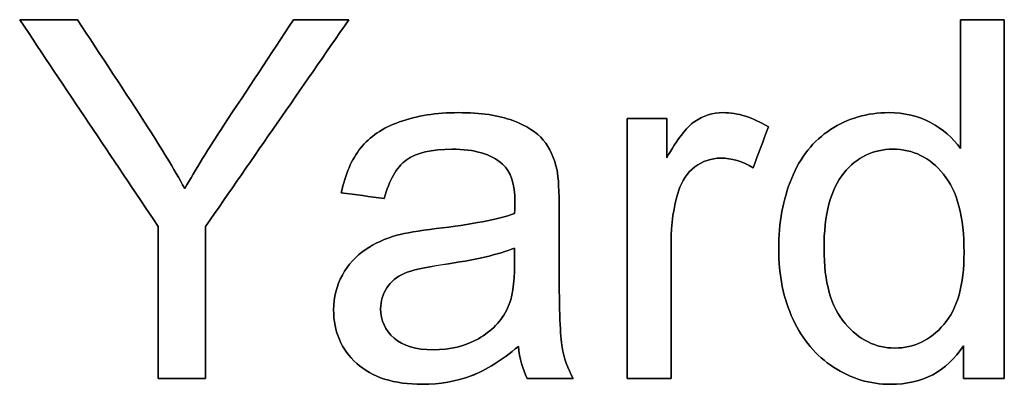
# Model space of a CAD drawing. Header units: inches. Extents: x 0 to 17820, y -10 to 12600.
# Tile 323 of 339: x 10985 to 11259, y 11014 to 11116. Entities that reach past the tile are written whole.
import ezdxf

# ---------------------------------------------------------------- set-up
doc = ezdxf.new("R2010")
doc.units = ezdxf.units.IN
doc.layers.add('1', color=7, linetype='Continuous', true_color=0xffffff)
doc.layers.add('254', color=7, linetype='Continuous', true_color=0xffffff)

msp = doc.modelspace()

# ---------------------------------------------------------------- linework, layer by layer
at = {"layer": '1', "color": 2, "linetype": 'Continuous', "lineweight": 25}
for points, knots in [([(11023.786, 11058.265), (11023.786, 11044.144), (11023.786, 11030.022), (11023.786, 11015.901), (11028.195, 11015.901), (11032.603, 11015.901), (11037.012, 11015.901), (11037.012, 11030.022), (11037.012, 11044.144), (11037.012, 11058.265), (11050.314, 11077.477), (11063.617, 11096.689), (11076.92, 11115.901), (11071.778, 11115.901), (11066.636, 11115.901), (11061.494, 11115.901), (11055.039, 11106.103), (11048.583, 11096.305), (11037.826, 11079.978), (11034.223, 11074.074), (11031.205, 11068.83), (11028.084, 11074.484), (11024.681, 11080.112), (11014.534, 11095.833), (11007.9, 11105.847), (11001.325, 11115.901), (10995.961, 11115.901), (10990.598, 11115.901), (10985.234, 11115.901), (10998.085, 11096.689), (11010.935, 11077.477), (11023.786, 11058.265)], [0, 0, 0, 0, 0.1103051, 0.1103051, 0.1103051, 0.1447421, 0.1447421, 0.1447421, 0.2550472, 0.2550472, 0.2550472, 0.4375812, 0.4375812, 0.4375812, 0.4777466, 0.4777466, 0.4777466, 0.569398, 0.569398, 0.6304764, 0.6304764, 0.6304764, 0.6824201, 0.6824201, 0.7755709, 0.7755709, 0.7755709, 0.8178419, 0.8178419, 0.8178419, 1, 1, 1, 1]), ([(11248.063, 11025.034), (11248.063, 11021.99), (11248.063, 11018.945), (11248.063, 11015.901), (11251.866, 11015.901), (11255.67, 11015.901), (11259.473, 11015.901), (11259.473, 11049.234), (11259.473, 11082.568), (11259.473, 11115.901), (11255.397, 11115.901), (11251.321, 11115.901), (11247.245, 11115.901), (11247.245, 11103.937), (11247.245, 11091.973), (11247.245, 11080.01), (11245.121, 11082.977), (11242.333, 11085.382), (11235.528, 11089.066), (11231.64, 11089.986), (11221.305, 11089.986), (11215.907, 11088.4), (11206.276, 11082.151), (11202.655, 11077.63), (11197.855, 11065.833), (11196.643, 11059.288), (11196.643, 11044.63), (11197.974, 11038.081), (11203.295, 11026.671), (11207.03, 11022.22), (11216.745, 11015.879), (11222.046, 11014.264), (11236.73, 11014.264), (11243.484, 11017.845), (11248.063, 11025.034)], [0, 0, 0, 0, 0.0297775, 0.0297775, 0.0297775, 0.0669785, 0.0669785, 0.0669785, 0.3930296, 0.3930296, 0.3930296, 0.4328997, 0.4328997, 0.4328997, 0.5499244, 0.5499244, 0.5499244, 0.5861297, 0.5861297, 0.6223349, 0.6223349, 0.6716672, 0.6716672, 0.7211196, 0.7211196, 0.7703885, 0.7703885, 0.820876, 0.820876, 0.8713635, 0.8713635, 0.9217872, 0.9217872, 1, 1, 1, 1]), ([(11110.993, 11016.647), (11115.19, 11018.229), (11119.565, 11020.966), (11124.119, 11024.829), (11124.477, 11021.427), (11125.295, 11018.434), (11126.574, 11015.901), (11130.847, 11015.901), (11135.119, 11015.901), (11139.391, 11015.901), (11137.856, 11018.664), (11136.807, 11021.58), (11135.783, 11027.622), (11135.503, 11034.832), (11135.503, 11051.724), (11135.503, 11057.182), (11135.503, 11068.088), (11135.298, 11071.849), (11134.889, 11073.947), (11134.172, 11077.323), (11132.893, 11080.086), (11129.273, 11084.522), (11126.421, 11086.328), (11118.673, 11089.253), (11113.656, 11089.986), (11101.248, 11089.986), (11095.748, 11089.117), (11086.303, 11085.729), (11082.676, 11083.284), (11080.194, 11080.112), (11077.687, 11076.965), (11075.896, 11072.821), (11074.796, 11067.679), (11078.796, 11067.133), (11082.795, 11066.587), (11086.794, 11066.042), (11088.125, 11071.184), (11090.146, 11074.765), (11095.671, 11078.807), (11099.918, 11079.805), (11111.89, 11079.805), (11116.546, 11078.423), (11122.008, 11073.628), (11123.172, 11070.084), (11123.172, 11064.635), (11123.146, 11063.56), (11123.095, 11061.872), (11118.414, 11060.235), (11111.097, 11058.828), (11096.335, 11057.073), (11092.704, 11056.448), (11090.274, 11055.809), (11086.999, 11054.888), (11084.057, 11053.558), (11078.85, 11049.984), (11076.715, 11047.648), (11073.503, 11041.784), (11072.673, 11038.541), (11072.673, 11028.948), (11074.822, 11023.985), (11083.366, 11016.208), (11089.481, 11014.264), (11102.272, 11014.264), (11106.774, 11015.057), (11110.993, 11016.647)], [0, 0, 0, 0, 0.0765039, 0.0765039, 0.0765039, 0.1223348, 0.1223348, 0.1223348, 0.1854242, 0.1854242, 0.1854242, 0.2310898, 0.2310898, 0.2768206, 0.2768206, 0.2986459, 0.2986459, 0.3204371, 0.3204371, 0.3204371, 0.351304, 0.351304, 0.3819584, 0.3819584, 0.4127907, 0.4127907, 0.4437503, 0.4437503, 0.4749126, 0.4749126, 0.4749126, 0.5152084, 0.5152084, 0.5152084, 0.5508908, 0.5508908, 0.5508908, 0.5880256, 0.5880256, 0.6251605, 0.6251605, 0.6649244, 0.6649244, 0.6941768, 0.6941768, 0.696714, 0.696714, 0.696714, 0.7608957, 0.7608957, 0.7924142, 0.7924142, 0.7924142, 0.8204189, 0.8204189, 0.8482961, 0.8482961, 0.875987, 0.875987, 0.9235432, 0.9235432, 0.9710993, 0.9710993, 1, 1, 1, 1]), ([(11154.408, 11088.349), (11154.408, 11064.2), (11154.408, 11040.05), (11154.408, 11015.901), (11158.501, 11015.901), (11162.594, 11015.901), (11166.687, 11015.901), (11166.687, 11028.547), (11166.687, 11041.193), (11166.687, 11059.007), (11167.352, 11063.791), (11169.642, 11071), (11171.164, 11073.256), (11175.427, 11076.492), (11177.841, 11077.298), (11183.52, 11077.298), (11186.539, 11076.402), (11189.532, 11074.637), (11190.939, 11078.432), (11192.346, 11082.227), (11193.753, 11086.021), (11189.481, 11088.656), (11185.285, 11089.986), (11178.276, 11089.986), (11175.641, 11089.168), (11170.882, 11085.893), (11168.273, 11082.491), (11165.459, 11077.349), (11165.459, 11081.016), (11165.459, 11084.682), (11165.459, 11088.349), (11161.775, 11088.349), (11158.091, 11088.349), (11154.408, 11088.349)], [0, 0, 0, 0, 0.3032647, 0.3032647, 0.3032647, 0.3546655, 0.3546655, 0.3546655, 0.5134725, 0.5134725, 0.578366, 0.578366, 0.6210564, 0.6210564, 0.6640737, 0.6640737, 0.7120074, 0.7120074, 0.7120074, 0.7651379, 0.7651379, 0.7651379, 0.8237474, 0.8237474, 0.8642676, 0.8642676, 0.9047877, 0.9047877, 0.9047877, 0.9522834, 0.9522834, 0.9522834, 1, 1, 1, 1]), ([(11215.107, 11031.245), (11211.2, 11035.829), (11209.255, 11042.762), (11209.255, 11061.642), (11211.097, 11068.677), (11218.414, 11077.579), (11222.967, 11079.805), (11234.019, 11079.805), (11238.726, 11077.502), (11246.347, 11068.193), (11248.268, 11060.951), (11248.268, 11042.02), (11246.4, 11035.318), (11238.877, 11026.567), (11234.326, 11024.369), (11223.658, 11024.369), (11219.028, 11026.645), (11215.107, 11031.245)], [0, 0, 0, 0, 0.1238344, 0.1238344, 0.2517624, 0.2517624, 0.3796905, 0.3796905, 0.5112221, 0.5112221, 0.6426777, 0.6426777, 0.7619363, 0.7619363, 0.8812536, 0.8812536, 1, 1, 1, 1]), ([(11103.041, 11047.612), (11111.942, 11048.902), (11118.644, 11050.437), (11123.095, 11052.253), (11123.095, 11050.752), (11123.095, 11049.251), (11123.095, 11042.353), (11122.43, 11038.26), (11121.125, 11035.471), (11119.386, 11031.89), (11116.674, 11029.05), (11109.307, 11024.906), (11105.111, 11023.883), (11095.595, 11023.883), (11091.988, 11024.957), (11087.037, 11029.346), (11085.771, 11032.069), (11085.771, 11037.467), (11086.36, 11039.411), (11088.599, 11042.923), (11090.248, 11044.246), (11092.32, 11045.167), (11094.418, 11046.062), (11097.999, 11046.881), (11103.041, 11047.612)], [0, 0, 0, 0, 0.1667307, 0.1667307, 0.1667307, 0.2031213, 0.2031213, 0.3340034, 0.3340034, 0.3340034, 0.4399845, 0.4399845, 0.5459656, 0.5459656, 0.6530924, 0.6530924, 0.7596728, 0.7596728, 0.8287836, 0.8287836, 0.8971838, 0.8971838, 0.8971838, 1, 1, 1, 1])]:
    msp.add_open_spline(points, degree=3, knots=knots, dxfattribs=at)
at = {"layer": '254', "color": 2, "linetype": 'Continuous', "lineweight": 25}
for points in [[(11001.325, 11115.901), (10995.961, 11115.901), (10990.598, 11115.901), (10985.234, 11115.901)], [(10985.234, 11115.901), (10998.085, 11096.689), (11010.935, 11077.477), (11023.786, 11058.265)], [(11037.012, 11058.265), (11050.314, 11077.477), (11063.617, 11096.689), (11076.92, 11115.901)], [(11076.92, 11115.901), (11071.778, 11115.901), (11066.636, 11115.901), (11061.494, 11115.901)], [(11259.473, 11115.901), (11255.397, 11115.901), (11251.321, 11115.901), (11247.245, 11115.901)], [(11247.245, 11115.901), (11247.245, 11103.937), (11247.245, 11091.973), (11247.245, 11080.01)], [(11259.473, 11015.901), (11259.473, 11049.234), (11259.473, 11082.568), (11259.473, 11115.901)], [(11154.408, 11088.349), (11154.408, 11064.2), (11154.408, 11040.05), (11154.408, 11015.901)], [(11165.459, 11088.349), (11161.775, 11088.349), (11158.091, 11088.349), (11154.408, 11088.349)], [(11165.459, 11077.349), (11165.459, 11081.016), (11165.459, 11084.682), (11165.459, 11088.349)], [(11189.532, 11074.637), (11190.939, 11078.432), (11192.346, 11082.227), (11193.753, 11086.021)], [(11080.194, 11080.112), (11077.687, 11076.965), (11075.896, 11072.821), (11074.796, 11067.679)], [(11074.796, 11067.679), (11078.796, 11067.133), (11082.795, 11066.587), (11086.794, 11066.042)], [(11023.786, 11058.265), (11023.786, 11044.144), (11023.786, 11030.022), (11023.786, 11015.901)], [(11037.012, 11015.901), (11037.012, 11030.022), (11037.012, 11044.144), (11037.012, 11058.265)], [(11103.039, 11047.623), (11111.942, 11048.902), (11118.644, 11050.437), (11123.095, 11052.253)], [(11092.32, 11045.167), (11094.418, 11046.062), (11097.999, 11046.881), (11103.039, 11047.623)], [(11110.995, 11016.643), (11115.19, 11018.229), (11119.565, 11020.966), (11124.119, 11024.829)], [(11124.119, 11024.829), (11124.477, 11021.427), (11125.295, 11018.434), (11126.574, 11015.901)], [(11248.063, 11025.034), (11248.063, 11021.99), (11248.063, 11018.945), (11248.063, 11015.901)], [(11023.786, 11015.901), (11028.195, 11015.901), (11032.603, 11015.901), (11037.012, 11015.901)], [(11126.574, 11015.901), (11130.847, 11015.901), (11135.119, 11015.901), (11139.391, 11015.901)], [(11154.408, 11015.901), (11158.501, 11015.901), (11162.594, 11015.901), (11166.687, 11015.901)], [(11248.063, 11015.901), (11251.866, 11015.901), (11255.67, 11015.901), (11259.473, 11015.901)]]:
    msp.add_open_spline(points, degree=3, dxfattribs=at)
for points, knots in [([(11031.205, 11068.83), (11028.084, 11074.484), (11024.681, 11080.112), (11014.534, 11095.833), (11007.9, 11105.847), (11001.325, 11115.901)], [0, 0, 0, 0, 0.3579988, 0.3579988, 1, 1, 1, 1]), ([(11061.494, 11115.901), (11055.039, 11106.103), (11048.583, 11096.305), (11037.826, 11079.978), (11034.223, 11074.074), (11031.205, 11068.83)], [0, 0, 0, 0, 0.6000884, 0.6000884, 1, 1, 1, 1]), ([(11134.889, 11073.947), (11134.172, 11077.323), (11132.893, 11080.086), (11129.273, 11084.522), (11126.421, 11086.328), (11118.673, 11089.253), (11113.656, 11089.986), (11101.248, 11089.986), (11095.748, 11089.117), (11086.303, 11085.729), (11082.676, 11083.284), (11080.194, 11080.112)], [0, 0, 0, 0, 0.1998175, 0.1998175, 0.3982597, 0.3982597, 0.5978525, 0.5978525, 0.7982702, 0.7982702, 1, 1, 1, 1]), ([(11193.753, 11086.021), (11189.481, 11088.656), (11185.285, 11089.986), (11178.276, 11089.986), (11175.641, 11089.168), (11170.882, 11085.893), (11168.273, 11082.491), (11165.459, 11077.349)], [0, 0, 0, 0, 0.4196891, 0.4196891, 0.7098446, 0.7098446, 1, 1, 1, 1]), ([(11247.245, 11080.01), (11245.121, 11082.977), (11242.333, 11085.382), (11235.528, 11089.066), (11231.64, 11089.986), (11221.305, 11089.986), (11215.907, 11088.4), (11206.276, 11082.151), (11202.655, 11077.63), (11197.855, 11065.833), (11196.643, 11059.288), (11196.643, 11044.63), (11197.974, 11038.081), (11203.295, 11026.671), (11207.03, 11022.22), (11216.745, 11015.879), (11222.046, 11014.264), (11236.73, 11014.264), (11243.484, 11017.845), (11248.063, 11025.034)], [0, 0, 0, 0, 0.0804426, 0.0804426, 0.1608852, 0.1608852, 0.270494, 0.270494, 0.3803699, 0.3803699, 0.4898379, 0.4898379, 0.6020135, 0.6020135, 0.7141891, 0.7141891, 0.826223, 0.826223, 1, 1, 1, 1]), ([(11086.794, 11066.042), (11088.125, 11071.184), (11090.146, 11074.765), (11095.671, 11078.807), (11099.918, 11079.805), (11111.89, 11079.805), (11116.546, 11078.423), (11122.008, 11073.628), (11123.172, 11070.084), (11123.172, 11064.635), (11123.146, 11063.56), (11123.095, 11061.872)], [0, 0, 0, 0, 0.2546567, 0.2546567, 0.5093133, 0.5093133, 0.7819988, 0.7819988, 0.9826008, 0.9826008, 1, 1, 1, 1]), ([(11215.114, 11031.25), (11211.2, 11035.829), (11209.255, 11042.762), (11209.255, 11061.642), (11211.097, 11068.677), (11218.414, 11077.579), (11222.967, 11079.805), (11234.019, 11079.805), (11238.726, 11077.502), (11242.538, 11072.847)], [0, 0, 0, 0, 0.242232, 0.242232, 0.4924717, 0.4924717, 0.7427113, 0.7427113, 1, 1, 1, 1]), ([(11166.687, 11015.901), (11166.687, 11028.547), (11166.687, 11041.193), (11166.687, 11059.007), (11167.352, 11063.791), (11169.642, 11071), (11171.164, 11073.256), (11175.427, 11076.492), (11177.841, 11077.298), (11183.52, 11077.298), (11186.539, 11076.402), (11189.532, 11074.637)], [0, 0, 0, 0, 0.444412, 0.444412, 0.6260126, 0.6260126, 0.7454789, 0.7454789, 0.8658605, 0.8658605, 1, 1, 1, 1]), ([(11139.391, 11015.901), (11137.856, 11018.664), (11136.807, 11021.58), (11135.783, 11027.622), (11135.503, 11034.832), (11135.503, 11051.724), (11135.503, 11057.182), (11135.503, 11068.088), (11135.298, 11071.849), (11134.889, 11073.947)], [0, 0, 0, 0, 0.3382309, 0.3382309, 0.6769456, 0.6769456, 0.8385991, 0.8385991, 1, 1, 1, 1]), ([(11242.538, 11072.847), (11246.347, 11068.193), (11248.268, 11060.951), (11248.268, 11042.02), (11246.4, 11035.318), (11238.877, 11026.567), (11234.326, 11024.369), (11223.658, 11024.369), (11219.028, 11026.645), (11215.114, 11031.25)], [0, 0, 0, 0, 0.2689475, 0.2689475, 0.512941, 0.512941, 0.7570545, 0.7570545, 1, 1, 1, 1]), ([(11123.095, 11061.872), (11118.414, 11060.235), (11111.097, 11058.828), (11096.335, 11057.073), (11092.704, 11056.448), (11090.274, 11055.809)], [0, 0, 0, 0, 0.6706534, 0.6706534, 1, 1, 1, 1]), ([(11090.274, 11055.809), (11086.999, 11054.888), (11084.057, 11053.558), (11078.85, 11049.984), (11076.715, 11047.648), (11073.503, 11041.784), (11072.673, 11038.541), (11072.673, 11028.948), (11074.822, 11023.985), (11083.366, 11016.208), (11089.481, 11014.264), (11102.272, 11014.264), (11106.774, 11015.057), (11110.995, 11016.643)], [0, 0, 0, 0, 0.1349064, 0.1349064, 0.2691988, 0.2691988, 0.4025939, 0.4025939, 0.6316855, 0.6316855, 0.8607771, 0.8607771, 1, 1, 1, 1]), ([(11123.095, 11052.253), (11123.095, 11050.752), (11123.095, 11049.251), (11123.095, 11042.353), (11122.43, 11038.26), (11121.125, 11035.471)], [0, 0, 0, 0, 0.2175525, 0.2175525, 1, 1, 1, 1]), ([(11121.125, 11035.471), (11119.386, 11031.89), (11116.674, 11029.05), (11109.307, 11024.906), (11105.111, 11023.883), (11095.595, 11023.883), (11091.988, 11024.957), (11087.037, 11029.346), (11085.771, 11032.069), (11085.771, 11037.467), (11086.36, 11039.411), (11088.599, 11042.923), (11090.248, 11044.246), (11092.32, 11045.167)], [0, 0, 0, 0, 0.1881832, 0.1881832, 0.3763665, 0.3763665, 0.5665841, 0.5665841, 0.7558315, 0.7558315, 0.8785466, 0.8785466, 1, 1, 1, 1])]:
    msp.add_open_spline(points, degree=3, knots=knots, dxfattribs=at)

doc.saveas('drawing.dxf')
